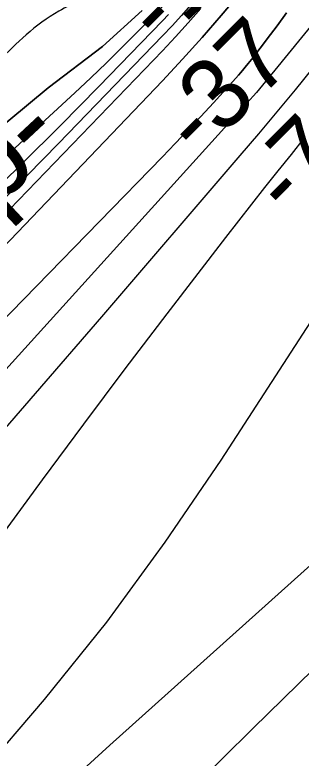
# Model space of a CAD drawing. Extents: x 3361039 to 3398939, y 576572 to 602007.
# Drawn here: x 3384356 to 3384626, y 596543 to 597245 of the extents above; entities that cross this region are included whole.
import ezdxf

# ---------------------------------------------------------------- set-up
doc = ezdxf.new("R2010")
doc.units = 0
for name, color, linetype in [('V-RIVR-EDGE', 7, 'Continuous'), ('V-RIVR-IDEN', 7, 'Continuous'), ('V-RIVR-RANG', 7, 'Continuous'), ('V-TOPO-DPTH', 7, 'Continuous'), ('V-TOPO-MAJR', 7, 'Continuous'), ('V-TOPO-MINR', 7, 'Continuous'), ('V-TOPO-WATR', 7, 'Continuous')]:
    doc.layers.add(name, color=color, linetype=linetype)

msp = doc.modelspace()

# ---------------------------------------------------------------- linework, layer by layer
at = {"layer": 'V-RIVR-EDGE'}
msp.add_spline([(3385319.86, 599617.15), (3385311.39, 599591.95), (3385309.54, 599580.62), (3385310.59, 599561.97), (3385309.8, 599540.04), (3385308.68, 599529.81), (3385307.52, 599501.66), (3385304.54, 599481.93), (3385297.17, 599457.09), (3385296.76, 599438.82), (3385298.14, 599405.91), (3385297.68, 599368.63), (3385295.77, 599332.81), (3385287.26, 599291.52), (3385284.63, 599264.11), (3385282.72, 599231.95), (3385283.32, 599178.94), (3385278.73, 599095.25), (3385275.01, 599070.76), (3385273.84, 599040.43), (3385273.03, 599006.07), (3385269.62, 598960.75), (3385265.86, 598917.99), (3385263.63, 598902.64), (3385261.39, 598885.1), (3385260.29, 598881.08), (3385260.27, 598873.4), (3385266.07, 598855.48), (3385266.05, 598847.07), (3385265.66, 598835.74), (3385265.62, 598820.02), (3385266.69, 598810.15), (3385270.68, 598798.07), (3385270.66, 598787.11), (3385270.21, 598755.31), (3385266.83, 598719.86), (3385263.83, 598689.16), (3385264.17, 598678.19), (3385267.07, 598668.68), (3385269.62, 598665.38), (3385269.61, 598659.53), (3385260.07, 598643.47), (3385251.63, 598631.8), (3385249.4, 598618.64), (3385248.27, 598602.93), (3385245.65, 598579.9), (3385243.81, 598574.42), (3385238.3, 598564.93), (3385233.54, 598559.1), (3385232.43, 598554.35), (3385230.94, 598543.02), (3385228.32, 598518.17), (3385228.63, 598496.97), (3385228.23, 598484.17), (3385221.26, 598470.3), (3385216.12, 598462.64), (3385209.51, 598451.32), (3385204, 598441.46), (3385200.7, 598435.99), (3385196.66, 598426.86), (3385194.08, 598419.56), (3385195.47, 598392.5), (3385191.41, 598375.7), (3385185.53, 598362.19), (3385174.52, 598344.3), (3385170.86, 598341.02), (3385151.07, 598321.69), (3385142.28, 598314.41), (3385135.68, 598306.75), (3385131.27, 598296.16), (3385129.05, 598288.12), (3385126.47, 598277.89), (3385127.53, 598264.36), (3385129.31, 598245.71), (3385125.6, 598223.79), (3385121.16, 598200.41), (3385126.63, 598197.1), (3385126.62, 598193.08), (3385120.36, 598174.82), (3385117.8, 598173.73), (3385103.9, 598168.28), (3385087.43, 598162.11), (3385067.66, 598146.44), (3385054.45, 598126.36), (3385045.25, 598101.53), (3385041.89, 598073.76), (3385035.63, 598055.13), (3385018.38, 598028.12), (3385003.34, 598008.42), (3384987.56, 597982.14), (3384972.52, 597960.61), (3384967.01, 597952.21), (3384958.55, 597929.94), (3384948.63, 597908.39), (3384939.08, 597890.87), (3384932.49, 597887.96), (3384925.16, 597879.21), (3384919.66, 597871.55), (3384916.34, 597859.12), (3384911.12, 597818.56), (3384903.77, 597803.96), (3384893.15, 597793.38), (3384877.04, 597782.82), (3384864.22, 597774.45), (3384852.5, 597763.14), (3384846.64, 597759.87), (3384841.87, 597754.4), (3384836.75, 597752.22), (3384831.26, 597751.13), (3384825.42, 597751.15), (3384821.02, 597748.96), (3384808.57, 597737.3), (3384797.56, 597723.07), (3384783.29, 597717.62), (3384768.67, 597716.56), (3384763.55, 597714.38), (3384758.06, 597711.47), (3384756.58, 597707.45), (3384756.57, 597700.14), (3384757.98, 597681.86), (3384759.43, 597674.91), (3384767.08, 597666.85), (3384767.8, 597662.1), (3384764.11, 597648.21), (3384754.94, 597633.61), (3384742.47, 597618.29), (3384735.15, 597613.56), (3384730.03, 597611.01), (3384722.72, 597611.03), (3384718.33, 597611.41), (3384713.57, 597609.96), (3384708.45, 597607.41), (3384700.76, 597602.68), (3384682.45, 597588.83), (3384665.26, 597583.39), (3384655.38, 597579.76), (3384649.52, 597574.66), (3384639.98, 597561.89), (3384632.63, 597546.55), (3384628.58, 597534.5), (3384628.92, 597525.72), (3384632.93, 597520.96), (3384635.47, 597511.82), (3384635.46, 597506.33), (3384632.16, 597502.69), (3384610.17, 597481.9), (3384595.14, 597464.76), (3384587.81, 597457.83), (3384578.65, 597445.43), (3384573.51, 597437.76), (3384572.03, 597431.55), (3384572.02, 597425.34), (3384577.46, 597411.43), (3384577.45, 597406.32), (3384568.63, 597387.33), (3384559.44, 597366.52), (3384558.34, 597365.42), (3384549.56, 597362.52), (3384541.15, 597358.88), (3384528.33, 597350.87), (3384500.11, 597319.87), (3384474.46, 597295.08), (3384441.5, 597273.59), (3384418.07, 597259.03), (3384397.58, 597248.11), (3384366.82, 597225.89), (3384340.8, 597201.83), (3384306.01, 597173.77), (3384286.58, 597152.98), (3384263.48, 597126.35), (3384241.84, 597096.06), (3384215.09, 597069.81), (3384190.92, 597052.69), (3384183.61, 597050.51), (3384172.27, 597049.81), (3384159.85, 597052.04), (3384147.8, 597056.09), (3384140.85, 597056.83), (3384133.18, 597056.49), (3384126.59, 597053.58), (3384115.61, 597048.12), (3384093.62, 597026.61), (3384081.16, 597014.21), (3384070.52, 596998.52), (3384058.39, 596970.04), (3384050.65, 596943.37), (3384045.12, 596924.74), (3384039.6, 596909.77), (3384031.17, 596902.11), (3384022.38, 596896.29), (3384002.63, 596888.66), (3383996.41, 596886.85), (3383978.08, 596865.69), (3383967.8, 596848.9), (3383957.89, 596831.01), (3383942.86, 596814.6), (3383926.37, 596800.38), (3383906.6, 596785.81), (3383874.35, 596755.55), (3383858.96, 596737.68), (3383839.52, 596713.23), (3383821.19, 596692.08), (3383808.37, 596681.87), (3383788.98, 596672.05), (3383779.83, 596671.34), (3383773.61, 596669.16), (3383762.27, 596664.81), (3383749.45, 596651.68), (3383732.57, 596626.13), (3383706.17, 596595.49), (3383686.38, 596574.7), (3383681.61, 596567.77), (3383672.43, 596549.15), (3383669.49, 596544.04), (3383657.04, 596537.49), (3383644.61, 596534.6), (3383640.58, 596532.41), (3383632.88, 596521.1), (3383623.7, 596505.04), (3383610.87, 596491.18), (3383602.45, 596484.99), (3383599.16, 596484.26), (3383594.41, 596485.37), (3383574.99, 596469.7), (3383560.34, 596456.94), (3383544.59, 596441.99), (3383533.98, 596440.92), (3383517.17, 596443.52), (3383504.02, 596447.58), (3383494.15, 596447.6), (3383486.11, 596446.53), (3383468.91, 596437.79), (3383449.5, 596423.22), (3383441.06, 596412.64), (3383427.5, 596398.78), (3383422, 596391.85), (3383417.6, 596385.28), (3383416.13, 596380.53), (3383414.28, 596373.23), (3383414.26, 596363.72), (3383418.21, 596338.49), (3383422.21, 596326.42), (3383429.48, 596311.05), (3383433.47, 596299.7), (3383431.98, 596289.11), (3383422.08, 596275.97), (3383408.15, 596260.29), (3383387.63, 596240.23), (3383367.12, 596223.83), (3383352.47, 596212.54), (3383337.46, 596204.53), (3383311.84, 596191.8), (3383284.04, 596182), (3383274.15, 596173.98), (3383259.49, 596158.3), (3383244.45, 596137.87), (3383231.23, 596114.51), (3383201.89, 596074), (3383183.56, 596053.21), (3383176.59, 596045.92), (3383169.63, 596037.16), (3383154.96, 596017.82), (3383136.61, 595991.18), (3383123.42, 595975.13), (3383109.14, 595966.03), (3383090.1, 595956.57), (3383070.72, 595951.14), (3383044.39, 595947.18), (3383011.84, 595942.14), (3382982.59, 595939.29), (3382960.64, 595934.23), (3382941.62, 595928.06), (3382928.81, 595919.69), (3382906.1, 595901.83), (3382880.1, 595885.81), (3382857.4, 595868.32), (3382833.23, 595852.29), (3382824.44, 595844.64), (3382818.2, 595833.69), (3382810.14, 595827.13), (3382799.89, 595821.31), (3382776.11, 595812.23), (3382746.08, 595790.37), (3382726.29, 595771.77), (3382717.85, 595757.9), (3382716.37, 595752.42), (3382716.35, 595740.73), (3382715.58, 595726.11), (3382711.89, 595711.49), (3382701.96, 595688.12), (3382682.89, 595664.41), (3382657.61, 595639.98), (3382621.72, 595611.92), (3382590.94, 595585.31), (3382557.62, 595562), (3382515.51, 595531.4), (3382468.28, 595501.9), (3382399.07, 595451.63), (3382354.76, 595420.3), (3382329.85, 595402.09), (3382312.28, 595391.53), (3382279.35, 595376.99), (3382250.06, 595361.71), (3382227.75, 595354.82), (3382194.09, 595344.3), (3382150.18, 595326.5), (3382116.16, 595314.88), (3382080.66, 595299.25), (3382061.26, 595288.33), (3382039.67, 595281.08), (3382015.9, 595274.56), (3381988.82, 595263.66), (3381924.8, 595242.25), (3381888.21, 595229.54), (3381851.64, 595223.78), (3381811.79, 595222.79), (3381786.93, 595221.02), (3381761.33, 595213.77), (3381741.93, 595206.14), (3381717.04, 595193.05), (3381692.87, 595175.19), (3381667.97, 595156.98), (3381621.11, 595130.04), (3381567.31, 595103.13), (3381511.32, 595078.41), (3381469.97, 595060.6), (3381438.13, 595044.23), (3381400.81, 595031.52), (3381367.52, 595022.47), (3381328.03, 595016.35), (3381309.02, 595017.13), (3381273.58, 595022.33), (3381264.44, 595022.36), (3381246.52, 595019.48), (3381219.45, 595012.23), (3381174.48, 595010.88), (3381152.92, 595011.67), (3381127.69, 595010.63), (3381092.59, 595005.97), (3381064.44, 595003.48), (3381034.8, 594994.05), (3381008.82, 594981.32), (3380980.63, 594964.57), (3380946.57, 594940.89), (3380922.03, 594921.22), (3380915.8, 594913.55), (3380913.22, 594905.88), (3380904.43, 594898.96), (3380882.83, 594884.39), (3380865.62, 594873.83), (3380856.48, 594871.3), (3380842.94, 594868.41), (3380834.89, 594864.04), (3380818.77, 594848.36), (3380800.46, 594836.34), (3380772.28, 594821.43), (3380760.93, 594817.07), (3380757.27, 594813.06), (3380750.68, 594808.32), (3380738.23, 594802.14), (3380723.6, 594798.88), (3380707.16, 594800.38), (3380694.73, 594802.24), (3380689.62, 594805.18), (3380685.26, 594813.6), (3380685.27, 594820.54), (3380683.83, 594829.69), (3380676.2, 594844.69), (3380655.78, 594865.21), (3380634.98, 594880.62), (3380615.26, 594889.44), (3380601.01, 594894.23), (3380590.78, 594893.16), (3380583.47, 594895.37), (3380575.81, 594899.77), (3380572.16, 594902.34), (3380566.32, 594907.47), (3380560.09, 594900.54), (3380548.73, 594890.7), (3380542.5, 594883.77), (3380535.89, 594871.72), (3380534.04, 594860.4), (3380532.56, 594853.46), (3380527.41, 594843.96), (3380512.75, 594827.19), (3380501.02, 594811.86), (3380491.1, 594793.61), (3380468.36, 594761.13), (3380453.69, 594741.06), (3380439.04, 594729.77), (3380420, 594719.94), (3380389.99, 594704.66), (3380353.4, 594689.04), (3380320.11, 594680.71), (3380292.66, 594665.06), (3380267.77, 594652.33), (3380251.3, 594646.15), (3380229.71, 594635.61), (3380197.13, 594617.41), (3380178.83, 594608.68), (3380146.63, 594596.7), (3380094.32, 594580.74), (3380046.39, 594564.41), (3380003.58, 594547.34), (3379965.9, 594536.83), (3379941.4, 594531.41), (3379928.97, 594529.98), (3379910.31, 594526), (3379887.27, 594519.48), (3379863.14, 594517.34), (3379841.92, 594512.64), (3379826.55, 594505.37), (3379800.92, 594489.35), (3379772.01, 594474.07), (3379738.35, 594464.28), (3379722.62, 594458.84), (3379694.08, 594446.48), (3379674.68, 594438.85), (3379654.94, 594434.88), (3379623.86, 594432.03), (3379592.04, 594427.36), (3379570.47, 594423.76), (3379542.66, 594414.69), (3379515.96, 594407.44), (3379503.51, 594401.26), (3379489.97, 594395.08), (3379466.93, 594388.55), (3379430.71, 594377.31), (3379379.12, 594357.7), (3379353.14, 594348.26), (3379334.85, 594343.55), (3379316.19, 594335.92), (3379302.28, 594329.01), (3379279.22, 594316.27), (3379263.85, 594306.44), (3379246.65, 594300.27), (3379225.06, 594290.82), (3379184.8, 594269.72), (3379153.33, 594255.9), (3379134.65, 594244.62), (3379112.32, 594230.05), (3379083.75, 594208.55), (3379059.6, 594196.19), (3379026.66, 594179.09), (3379000.68, 594170.38), (3378975.43, 594159.84), (3378928.93, 594130.34), (3378879.51, 594101.22), (3378845.83, 594079.01), (3378832.64, 594069.17), (3378785.43, 594044.8), (3378733.45, 594018.24), (3378688.06, 593992.4), (3378659.89, 593980.77), (3378638.65, 593968.39), (3378601.3, 593940.7), (3378552.59, 593903.54), (3378520.01, 593884.24), (3378468.39, 593853.67), (3378415.32, 593828.21), (3378382.75, 593811.84), (3378354.19, 593794), (3378320.86, 593766.3), (3378294.47, 593738.58), (3378277.62, 593725.1), (3378246.16, 593714.21), (3378222.01, 593708.06), (3378198.61, 593704.09), (3378184.71, 593700.84), (3378170.43, 593691.73), (3378149.19, 593676.07), (3378110.36, 593643.63), (3378072.65, 593618.5), (3378039.32, 593594.46), (3377997.95, 593566.78), (3377967.92, 593544.92), (3377933.49, 593516.13), (3377904.2, 593497.19), (3377862.83, 593473.9), (3377818.54, 593450.61), (3377791.08, 593430.94), (3377768.73, 593412.72), (3377749.67, 593388.64), (3377728.03, 593361.64), (3377695.07, 593334.31), (3377661.36, 593305.88), (3377617.78, 593271.26), (3377586.63, 593241.72), (3377549.65, 593215.13), (3377484.1, 593167.77), (3377437.59, 593133.53), (3377406.08, 593106.19), (3377382.27, 593085.04), (3377318.84, 593008.07), (3377284.74, 592967.94), (3377215.47, 592893.91), (3377171.11, 592842.48), (3377138.85, 592804.17), (3377088.65, 592754.95), (3377046.13, 592708.26), (3376960.03, 592629.88), (3376947.21, 592616.39), (3376906.35, 592574.91)], degree=3, dxfattribs=at)
at = {"layer": 'V-TOPO-DPTH'}
for points in [[(3383884.72, 596552.37), (3383897.41, 596564.82), (3383910.11, 596577.26), (3383922.83, 596589.68), (3383935.55, 596602.1), (3383956.41, 596622.42), (3383958.71, 596624.67), (3383961.02, 596626.92), (3383963.33, 596629.16), (3383965.65, 596631.4), (3383982, 596647.24), (3383992.43, 596657.45), (3384002.78, 596667.75), (3384013.01, 596678.16), (3384023.16, 596688.66), (3384495.45, 597182.55), (3384514.3, 597202.76), (3384532.82, 597223.26), (3384550.83, 597244.2), (3384568.5, 597265.44)], [(3384568.5, 597265.44), (3384550.83, 597244.2), (3384532.82, 597223.26), (3384514.3, 597202.76), (3384495.45, 597182.55), (3384023.16, 596688.66), (3384013.01, 596678.16), (3384002.78, 596667.75), (3383992.43, 596657.45), (3383982, 596647.24), (3383965.65, 596631.4), (3383963.33, 596629.16), (3383961.02, 596626.92), (3383958.71, 596624.67), (3383956.41, 596622.42), (3383935.55, 596602.1), (3383922.83, 596589.68), (3383910.11, 596577.26), (3383897.41, 596564.82), (3383884.72, 596552.37)], [(3382383.17, 595402.2), (3382699.58, 595621.08), (3382854.82, 595733.08), (3382879.55, 595750.05), (3382894.05, 595759.38), (3382907.7, 595770.42), (3383134.72, 595992.07), (3383410.35, 596245.96), (3383426.57, 596262.95), (3383447.05, 596282.48), (3383573.37, 596406.48), (3383769.69, 596605.22), (3383869.55, 596705.44), (3383881.5, 596719.04), (3383931.01, 596769.15), (3384294.53, 597098.6), (3384387.52, 597175.85), (3384438.7, 597214.88), (3384476.25, 597248.85)], [(3384476.25, 597248.85), (3384438.7, 597214.88), (3384387.52, 597175.85), (3384294.53, 597098.6), (3383931.01, 596769.15), (3383881.5, 596719.04), (3383869.55, 596705.44), (3383769.69, 596605.22), (3383573.37, 596406.48), (3383447.05, 596282.48), (3383426.57, 596262.95), (3383410.35, 596245.96), (3383134.72, 595992.07), (3382907.7, 595770.42), (3382894.05, 595759.38), (3382879.55, 595750.05), (3382854.82, 595733.08), (3382699.58, 595621.08), (3382383.17, 595402.2)], [(3384531.4, 597250.71), (3384519.71, 597237.14), (3384507.68, 597223.87), (3384495.41, 597210.82), (3384316.85, 597025.61), (3384254.75, 596962), (3384192.12, 596898.91), (3384128.71, 596836.62), (3384064.78, 596774.84), (3383966.4, 596680.97), (3383951.27, 596666.53), (3383936.14, 596652.07), (3383921.03, 596637.61), (3383905.92, 596623.14), (3383610.84, 596340.43)], [(3384531.4, 597250.71), (3384519.71, 597237.14), (3384507.68, 597223.87), (3384495.41, 597210.82), (3384316.85, 597025.61), (3384254.75, 596962), (3384192.12, 596898.91), (3384128.71, 596836.62), (3384064.78, 596774.84), (3383966.4, 596680.97), (3383951.27, 596666.53), (3383936.14, 596652.07), (3383921.03, 596637.61), (3383905.92, 596623.14), (3383610.84, 596340.43)], [(3383650.1, 596244.51), (3383965.7, 596567.09), (3383979.24, 596580.94), (3383992.78, 596594.8), (3384006.31, 596608.67), (3384019.83, 596622.55), (3384495.22, 597110.8), (3384507.38, 597123.41), (3384519.47, 597136.09), (3384531.44, 597148.87), (3384543.34, 597161.74), (3384564.62, 597184.94), (3384566.99, 597187.6), (3384569.28, 597190.33), (3384576.26, 597198.89), (3384580.83, 597204.58), (3384585.36, 597210.31), (3384589.8, 597216.11), (3384594.19, 597221.95), (3384603.45, 597234.45), (3384612.42, 597246.57)], [(3384612.42, 597246.57), (3384603.45, 597234.45), (3384594.19, 597221.95), (3384589.8, 597216.11), (3384585.36, 597210.31), (3384580.83, 597204.58), (3384576.26, 597198.89), (3384569.28, 597190.33), (3384566.99, 597187.6), (3384564.62, 597184.94), (3384543.34, 597161.74), (3384531.44, 597148.87), (3384519.47, 597136.09), (3384507.38, 597123.41), (3384495.22, 597110.8), (3384019.83, 596622.55), (3384006.31, 596608.67), (3383992.78, 596594.8), (3383979.24, 596580.94), (3383965.7, 596567.09), (3383650.1, 596244.51)], [(3383259.11, 596054.25), (3383325.28, 596117.19), (3383404.28, 596193.11), (3383430.62, 596218.45), (3383456.94, 596243.82), (3383483.23, 596269.21), (3383509.5, 596294.61), (3383634.4, 596415.54), (3383680.07, 596459.64), (3383725.82, 596503.65), (3383771.69, 596547.55), (3383817.64, 596591.36), (3383852.05, 596624.08), (3383880.88, 596651.43), (3383909.77, 596678.73), (3383938.72, 596705.96), (3383967.72, 596733.14), (3384288.52, 597032.99), (3384325.82, 597068.36), (3384362.77, 597104.09), (3384399.2, 597140.36), (3384435.28, 597176.97), (3384495.49, 597238.97), (3384501.13, 597244.93)], [(3384501.13, 597244.93), (3384495.49, 597238.97), (3384435.28, 597176.97), (3384399.2, 597140.36), (3384362.77, 597104.09), (3384325.82, 597068.36), (3384288.52, 597032.99), (3383967.72, 596733.14), (3383938.72, 596705.96), (3383909.77, 596678.73), (3383880.88, 596651.43), (3383852.05, 596624.08), (3383817.64, 596591.36), (3383771.69, 596547.55), (3383725.82, 596503.65), (3383680.07, 596459.64), (3383634.4, 596415.54), (3383509.5, 596294.61), (3383483.23, 596269.21), (3383456.94, 596243.82), (3383430.62, 596218.45), (3383404.28, 596193.11), (3383325.28, 596117.19), (3383259.11, 596054.25)]]:
    msp.add_lwpolyline(points, dxfattribs=at)
at = {"layer": 'V-TOPO-MAJR'}
for points in [[(3384654.5, 597257.6), (3384601.31, 597192.37), (3384592.64, 597181.9), (3384583.87, 597171.54), (3384574.94, 597161.31), (3384565.9, 597151.17), (3384248.64, 596800.77), (3384211.91, 596760.5), (3384175, 596720.41), (3384137.79, 596680.58), (3384100.4, 596640.93), (3384075.44, 596614.66), (3384050.28, 596588.38), (3384024.99, 596562.22), (3383999.49, 596536.27), (3383973.86, 596510.44), (3383948.1, 596484.74), (3383922.31, 596459.08), (3383896.46, 596433.47)], [(3384637.69, 596627.34), (3384580.45, 596571.11), (3384523.44, 596514.64), (3384466.76, 596457.85), (3384410.3, 596400.82), (3384317.08, 596306.1), (3384307.63, 596296.08), (3384298.49, 596285.79), (3384289.8, 596275.12), (3384281.41, 596264.19), (3384252.55, 596224.87), (3384243.04, 596211.26), (3384233.97, 596197.38), (3384225.55, 596183.09), (3384217.57, 596168.53), (3384209.92, 596153.77), (3384202.27, 596139), (3384194.63, 596124.24), (3384186.99, 596109.47), (3384160, 596057.28)]]:
    msp.add_lwpolyline(points, dxfattribs=at)
at = {"layer": 'V-TOPO-MINR'}
for points in [[(3384568.5, 597265.44), (3384550.83, 597244.2), (3384532.82, 597223.26), (3384514.3, 597202.76), (3384495.45, 597182.55), (3384023.16, 596688.66), (3384013.01, 596678.16), (3384002.78, 596667.75), (3383992.43, 596657.45), (3383982, 596647.24), (3383965.65, 596631.4), (3383963.33, 596629.16), (3383961.02, 596626.92), (3383958.71, 596624.67), (3383956.41, 596622.42), (3383935.55, 596602.1), (3383922.83, 596589.68), (3383910.11, 596577.26), (3383897.41, 596564.82), (3383884.72, 596552.37)], [(3384495.57, 597253.01), (3384471.58, 597228.38), (3384457.14, 597213.8), (3384442.54, 597199.37), (3384427.72, 597185.17), (3384412.74, 597171.13), (3383917.02, 596713.92), (3383913.7, 596710.87), (3383910.39, 596707.83), (3383907.07, 596704.79), (3383903.74, 596701.75), (3383898.16, 596696.66), (3383896.58, 596695.17), (3383894.82, 596693.44), (3383892.06, 596690.71), (3383484.89, 596295.33), (3383464.96, 596275.99), (3383445, 596256.68), (3383425.01, 596237.39), (3383405, 596218.13), (3383064.75, 595890.96)], [(3384521.7, 597253.95), (3384513.18, 597244.06), (3384504.39, 597234.41), (3384495.44, 597224.91), (3384397.14, 597123.33), (3384338.51, 597063.55), (3384279.36, 597004.3), (3384219.43, 596945.84), (3384158.98, 596887.91), (3383966.96, 596706.33), (3383945.14, 596685.68), (3383923.35, 596665.01), (3383901.57, 596644.32), (3383879.82, 596623.61)], [(3384531.4, 597250.71), (3384519.71, 597237.14), (3384507.68, 597223.87), (3384495.41, 597210.82), (3384316.85, 597025.61), (3384254.75, 596962), (3384192.12, 596898.91), (3384128.71, 596836.62), (3384064.78, 596774.84), (3383966.4, 596680.97), (3383951.27, 596666.53), (3383936.14, 596652.07), (3383921.03, 596637.61), (3383905.92, 596623.14), (3383610.84, 596340.43)], [(3383650.1, 596244.51), (3383965.7, 596567.09), (3383979.24, 596580.94), (3383992.78, 596594.8), (3384006.31, 596608.67), (3384019.83, 596622.55), (3384495.22, 597110.8), (3384507.38, 597123.41), (3384519.47, 597136.09), (3384531.44, 597148.87), (3384543.34, 597161.74), (3384564.62, 597184.94), (3384566.99, 597187.6), (3384569.28, 597190.33), (3384576.26, 597198.89), (3384580.83, 597204.58), (3384585.36, 597210.31), (3384589.8, 597216.11), (3384594.19, 597221.95), (3384603.45, 597234.45), (3384612.42, 597246.57)], [(3385256.02, 597250.43), (3385226.52, 597229.01), (3384982.68, 597032.2), (3384964.39, 597017.25), (3384946.24, 597002.15), (3384928.28, 596986.81), (3384910.44, 596971.32), (3384890.21, 596953.53), (3384882.59, 596946.83), (3384874.96, 596940.14), (3384867.31, 596933.46), (3384859.66, 596926.79), (3384849.26, 596917.73), (3384846.81, 596915.59), (3384844.37, 596913.44), (3384841.94, 596911.28), (3384839.51, 596909.11), (3384445.69, 596555.46), (3384409.45, 596522.38), (3384373.56, 596488.92)], [(3384501.13, 597244.93), (3384495.49, 597238.97), (3384435.28, 597176.97), (3384399.2, 597140.36), (3384362.77, 597104.09), (3384325.82, 597068.36), (3384288.52, 597032.99), (3383967.72, 596733.14), (3383938.72, 596705.96), (3383909.77, 596678.73), (3383880.88, 596651.43), (3383852.05, 596624.08), (3383817.64, 596591.36), (3383771.69, 596547.55), (3383725.82, 596503.65), (3383680.07, 596459.64), (3383634.4, 596415.54), (3383509.5, 596294.61), (3383483.23, 596269.21), (3383456.94, 596243.82), (3383430.62, 596218.45), (3383404.28, 596193.11), (3383325.28, 596117.19), (3383259.11, 596054.25)], [(3384637.45, 597194.87), (3384620.42, 597173.93), (3384603.26, 597153.11), (3384585.91, 597132.44), (3384568.44, 597111.87), (3384437.99, 596959.7), (3384375.43, 596887.23), (3384312.54, 596815.04), (3384249.17, 596743.28), (3384185.47, 596671.8), (3384078.21, 596552.27), (3384067.77, 596540.9), (3384057.14, 596529.7), (3384046.25, 596518.77), (3384035.18, 596508), (3383870.89, 596351.97)], [(3384629.06, 597128.62), (3384616.6, 597113.01), (3384604.11, 597097.41), (3384591.65, 597081.8), (3384579.26, 597066.13), (3384566.97, 597050.38), (3384554.75, 597034.57), (3384499.54, 596962.68), (3384459.99, 596910.72), (3384420.75, 596858.53), (3384381.97, 596805.99), (3384343.5, 596753.23), (3384284.61, 596671.73), (3384258.5, 596636.44), (3384231.87, 596601.55), (3384204.46, 596567.27), (3384176.54, 596533.4)], [(3384645.9, 596971.83), (3384550.47, 596824.44), (3384497.69, 596747.04), (3384442.54, 596671.47), (3384383.84, 596598.62), (3384322.76, 596527.58), (3384244.46, 596440.81), (3384220.93, 596414.38), (3384197.64, 596387.75), (3384174.7, 596360.8), (3384152.01, 596333.65), (3384042.94, 596201.39), (3384007.13, 596155.25), (3383973.21, 596107.83), (3383942.15, 596058.5)]]:
    msp.add_lwpolyline(points, dxfattribs=at)
at = {"layer": 'V-TOPO-WATR'}
msp.add_lwpolyline([(3382383.17, 595402.2), (3382699.58, 595621.08), (3382854.82, 595733.08), (3382879.55, 595750.05), (3382894.05, 595759.38), (3382907.7, 595770.42), (3383134.72, 595992.07), (3383410.35, 596245.96), (3383426.57, 596262.95), (3383447.05, 596282.48), (3383573.37, 596406.48), (3383769.69, 596605.22), (3383869.55, 596705.44), (3383881.5, 596719.04), (3383931.01, 596769.15), (3384294.53, 597098.6), (3384387.52, 597175.85), (3384438.7, 597214.88), (3384476.25, 597248.85)], dxfattribs=at)

# ---------------------------------------------------------------- texts
at = {"layer": 'V-RIVR-IDEN'}
msp.add_text('Sep-', height=83, rotation=43.04099, dxfattribs=at).set_placement((3384235.42, 596965.74))
at = {"layer": 'V-RIVR-RANG'}
for s, p in [('-1', (3384494.42, 597213.96)), ('-37', (3384530.27, 597108.26)), ('-71', (3384614.89, 597051.51))]:
    msp.add_text(s, height=67, rotation=45.10144, dxfattribs=at).set_placement(p)

doc.saveas('drawing.dxf')
